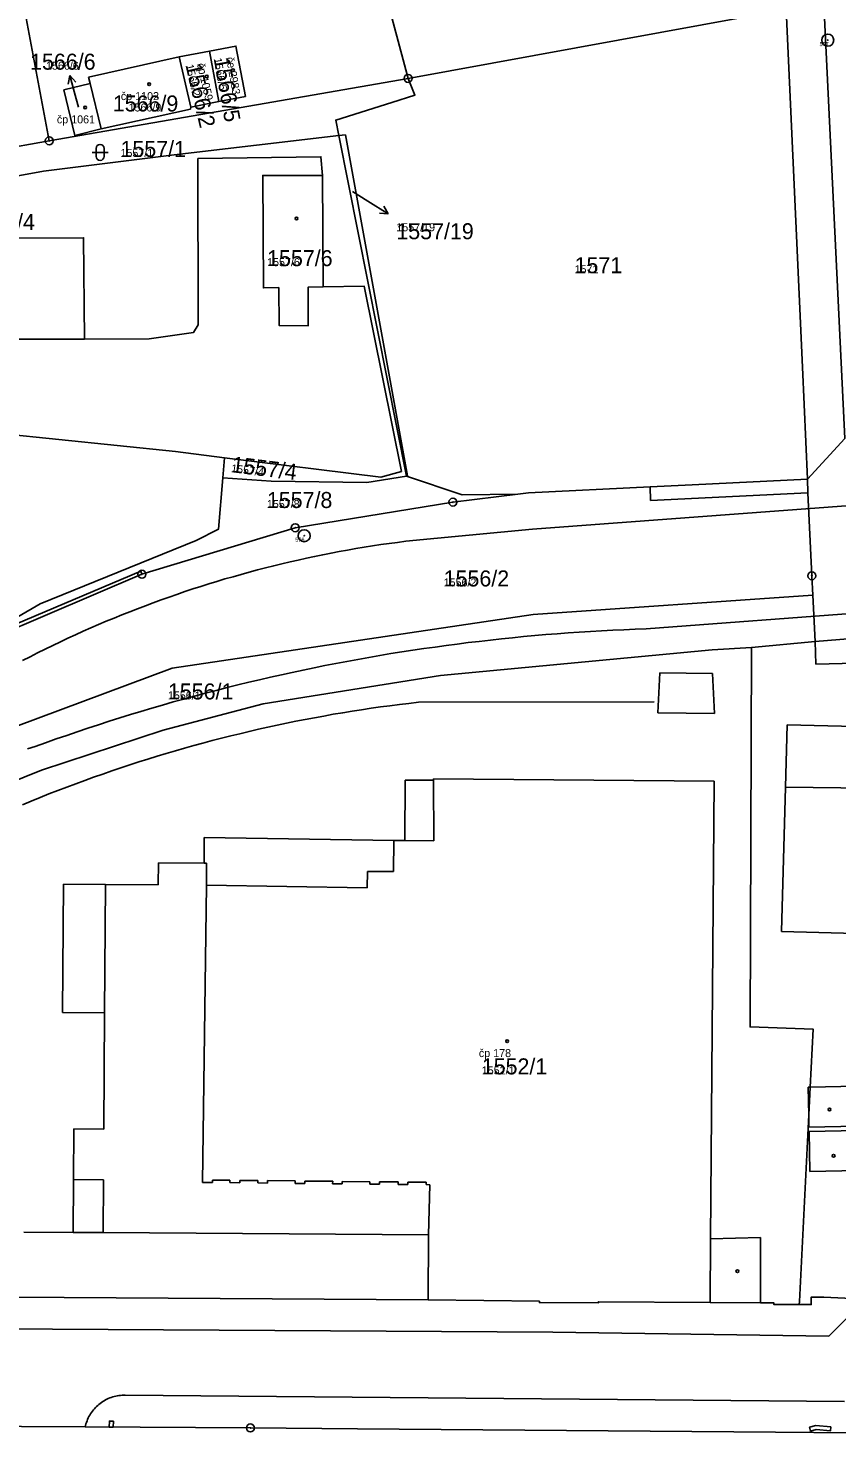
# Model space of a CAD drawing. Extents: x -763628 to -761565, y -976033 to -973833.
# Drawn here: x -763492.9 to -763391.9, y -975638.6 to -975463.1 of the extents above; entities that cross this region are included whole.
import ezdxf

# ---------------------------------------------------------------- set-up
doc = ezdxf.new("R2010")
doc.units = 0
for name, color, linetype in [('KN_cisla parcel 1000', 7, 'Continuous'), ('KN_cisla parcel 500', 7, 'Continuous'), ('KN_cisla parcel znacky', 7, 'Continuous'), ('KN_cisla popisna 500', 7, 'Continuous'), ('KN_hranice parcel', 7, 'Continuous'), ('KN_hranice uzemi', 7, 'Continuous'), ('KN_koleje', 7, 'Continuous'), ('KN_vecna bremena', 7, 'Continuous'), ('KN_vnitrni kresba parcel', 7, 'Continuous'), ('KN_znacky bodu BP', 7, 'Continuous'), ('KN_znacky budov', 7, 'Continuous'), ('KN_znacky kultur', 7, 'Continuous')]:
    doc.layers.add(name, color=color, linetype=linetype)

msp = doc.modelspace()

# ---------------------------------------------------------------- linework, layer by layer
at = {"layer": 'KN_cisla parcel znacky'}
for p, q in [((-763487.67, -975469), (-763487.89, -975470.1)), ((-763486.89, -975471.9), (-763487.67, -975469)), ((-763487.67, -975469), (-763486.92, -975469.84)), ((-763486.61, -975472.95), (-763486.89, -975471.9)), ((-763452.37, -975483.48), (-763450.44, -975484.7)), ((-763450.44, -975484.7), (-763447.9, -975486.29)), ((-763447.9, -975486.29), (-763448.48, -975485.34)), ((-763447.9, -975486.29), (-763449.01, -975486.18))]:
    msp.add_line(p, q, dxfattribs=at)
at = {"layer": 'KN_hranice parcel'}
for p, q in [((-763490.25, -975477.16), (-763494.24, -975455.77)), ((-763445.43, -975469.36), (-763398.22, -975460.74)), ((-763474.02, -975466.66), (-763470.25, -975465.95)), ((-763470.25, -975465.95), (-763469.06, -975472.25)), ((-763485.33, -975469.19), (-763474.02, -975466.66)), ((-763474.02, -975466.66), (-763472.56, -975472.95)), ((-763445.43, -975469.36), (-763490.25, -975477.16)), ((-763485.14, -975470), (-763485.33, -975469.19)), ((-763485.14, -975470), (-763483.78, -975475.65)), ((-763472.6, -975473.21), (-763483.78, -975475.65)), ((-763472.56, -975472.95), (-763472.6, -975473.21)), ((-763469.06, -975472.25), (-763472.56, -975472.95)), ((-763453.23, -975476.39), (-763454.09, -975476.49)), ((-763445.64, -975519.05), (-763454.09, -975476.49)), ((-763445.49, -975519.02), (-763453.23, -975476.39)), ((-763490.25, -975477.16), (-763498.21, -975478.58)), ((-763456.14, -975481.48), (-763456.03, -975495.42)), ((-763538.9, -975502.05), (-763485.84, -975501.94)), ((-763468.35, -975516.76), (-763468.57, -975519.29)), ((-763445.64, -975519.05), (-763445.49, -975519.02)), ((-763395.01, -975531.51), (-763394.89, -975533.94)), ((-763394.89, -975533.94), (-763394.61, -975539.71)), ((-763394.61, -975539.71), (-763402.55, -975540.49)), ((-763376.67, -975538.28), (-763394.61, -975539.71))]:
    msp.add_line(p, q, dxfattribs=at)
for points in [[(-763455.68, -975431.19), (-763454.89, -975434), (-763451.51, -975446.65), (-763445.43, -975469.36)], [(-763395.56, -975519.43), (-763396.17, -975505.46), (-763398.22, -975460.74)], [(-763469.06, -975472.25), (-763465.74, -975471.62), (-763466.93, -975465.32), (-763470.25, -975465.95)], [(-763445.43, -975469.36), (-763444.59, -975471.45), (-763447.45, -975472.35), (-763454.47, -975474.56), (-763454.09, -975476.49)], [(-763483.78, -975475.65), (-763487.04, -975476.51), (-763488.42, -975470.8), (-763485.14, -975470)], [(-763497.64, -975482.14), (-763490.96, -975480.96), (-763474.66, -975478.89), (-763454.09, -975476.49)], [(-763485.84, -975501.94), (-763477.77, -975501.89), (-763472.23, -975501.1), (-763471.66, -975500.16), (-763471.68, -975479.38), (-763456.31, -975479.15), (-763456.14, -975481.48)], [(-763456.14, -975481.48), (-763463.59, -975481.49), (-763463.5, -975495.53), (-763461.58, -975495.5), (-763461.53, -975500.25), (-763457.91, -975500.27), (-763457.93, -975495.45), (-763456.03, -975495.42)], [(-763538.9, -975502.05), (-763538.92, -975494.46), (-763511.95, -975494.4), (-763511.96, -975489.41), (-763485.95, -975489.28), (-763485.84, -975501.94)], [(-763456.03, -975495.42), (-763450.92, -975495.31), (-763446.26, -975518.47), (-763448.83, -975519.2), (-763468.35, -975516.76)], [(-763571.42, -975506.49), (-763552.7, -975507.28), (-763544.48, -975509.1), (-763525.5, -975510.75), (-763474.46, -975516), (-763468.35, -975516.76)], [(-763468.57, -975519.29), (-763469.12, -975525.69), (-763471.9, -975527.11), (-763491.39, -975535.01), (-763515.02, -975548.76), (-763514.23, -975550.24)], [(-763468.57, -975519.29), (-763462.54, -975519.69), (-763450.58, -975519.86), (-763445.64, -975519.05)], [(-763445.64, -975519.05), (-763438.68, -975521.41), (-763431.73, -975521.3)], [(-763395.56, -975519.43), (-763409.94, -975520.14), (-763415.22, -975520.4), (-763430.4, -975521.14), (-763431.73, -975521.3)], [(-763395.56, -975519.43), (-763395.49, -975521.13), (-763395.01, -975531.51)], [(-763514.23, -975550.24), (-763513.84, -975549.9), (-763496.82, -975539.06), (-763478.67, -975531.32), (-763459.53, -975525.51), (-763439.84, -975522.31), (-763431.73, -975521.3)], [(-763394.89, -975533.94), (-763429.83, -975536.34), (-763474.89, -975543.05), (-763525.14, -975561.78)], [(-763394.61, -975539.71), (-763394.5, -975542.55), (-763376.4, -975542.1), (-763376.67, -975538.28)], [(-763402.55, -975540.49), (-763407.47, -975540.77), (-763441.4, -975543.96), (-763463.54, -975547.51), (-763476, -975550.81), (-763491.23, -975555.8), (-763500.13, -975559.4), (-763516.87, -975568.08), (-763551.36, -975598.1), (-763561.35, -975606.26), (-763569.74, -975615.73), (-763572.91, -975621.17)], [(-763396.59, -975622.57), (-763396.57, -975622.19), (-763395.39, -975598.86), (-763395.22, -975595.4), (-763394.85, -975588.15), (-763402.73, -975587.89), (-763402.55, -975540.49)], [(-763396.59, -975622.57), (-763395.08, -975622.57), (-763395.09, -975621.64), (-763393.51, -975621.66), (-763388.25, -975621.88), (-763369.33, -975622.68), (-763308.6, -975622.95), (-763260.31, -975623.58), (-763248.84, -975621.11), (-763203.9, -975609.29), (-763182.94, -975603.69), (-763163.57, -975598.63), (-763159.02, -975597.42)], [(-763572.91, -975621.17), (-763442.93, -975621.98), (-763429.03, -975622.16), (-763429.03, -975622.32), (-763421.67, -975622.37), (-763421.67, -975622.23), (-763407.71, -975622.31), (-763401.43, -975622.34), (-763399.77, -975622.35), (-763399.77, -975622.56), (-763396.59, -975622.57)]]:
    msp.add_lwpolyline(points, dxfattribs=at)
at = {"layer": 'KN_hranice uzemi'}
msp.add_line((-763390, -975638.61), (-763399.54, -975638.53), dxfattribs=at)
for points in [[(-763465.13, -975637.99), (-763485.76, -975637.86), (-763509.68, -975637.71)], [(-763399.54, -975638.53), (-763451.75, -975638.1), (-763465.13, -975637.99)]]:
    msp.add_lwpolyline(points, dxfattribs=at)
at = {"layer": 'KN_koleje'}
for p, q in [((-763373.3, -975521.49), (-763429.9, -975525.67)), ((-763429.9, -975525.67), (-763445.72, -975527.2)), ((-763381.62, -975535.59), (-763415.7, -975538.15)), ((-763414.69, -975547.28), (-763444.15, -975547.31))]:
    msp.add_line(p, q, dxfattribs=at)
for points in [[(-763445.72, -975527.2), (-763446.76, -975527.33), (-763447.8, -975527.48), (-763448.84, -975527.62), (-763449.88, -975527.78), (-763450.91, -975527.95), (-763451.95, -975528.12), (-763452.98, -975528.3), (-763454.02, -975528.49), (-763455.05, -975528.68), (-763456.08, -975528.89), (-763457.1, -975529.1), (-763458.13, -975529.31), (-763459.16, -975529.54), (-763460.18, -975529.77), (-763461.2, -975530.01), (-763462.22, -975530.26), (-763463.24, -975530.52), (-763464.25, -975530.78), (-763465.27, -975531.05), (-763466.28, -975531.33), (-763467.29, -975531.62), (-763468.3, -975531.91), (-763469.3, -975532.21), (-763470.31, -975532.52), (-763471.31, -975532.84), (-763472.31, -975533.16), (-763473.3, -975533.49), (-763474.3, -975533.83), (-763475.29, -975534.17), (-763476.27, -975534.53), (-763477.26, -975534.89), (-763478.24, -975535.25), (-763479.22, -975535.63), (-763480.2, -975536.01), (-763481.18, -975536.4), (-763482.15, -975536.79), (-763483.12, -975537.2), (-763484.08, -975537.61), (-763485.05, -975538.02), (-763486.01, -975538.45), (-763486.96, -975538.88), (-763487.92, -975539.32), (-763488.86, -975539.76), (-763489.81, -975540.22), (-763490.76, -975540.68), (-763491.7, -975541.14), (-763492.63, -975541.62), (-763493.57, -975542.1)], [(-763492.01, -975552.84), (-763490.7, -975552.37), (-763489.39, -975551.9), (-763488.07, -975551.45), (-763486.75, -975550.99), (-763485.43, -975550.55), (-763484.1, -975550.12), (-763482.78, -975549.69), (-763481.45, -975549.27), (-763480.12, -975548.86), (-763478.79, -975548.45), (-763477.45, -975548.05), (-763476.11, -975547.66), (-763474.77, -975547.28), (-763473.43, -975546.91), (-763472.09, -975546.54), (-763470.74, -975546.18), (-763469.39, -975545.83), (-763468.04, -975545.48), (-763466.69, -975545.15), (-763465.33, -975544.82), (-763463.98, -975544.5), (-763462.62, -975544.18), (-763461.26, -975543.88), (-763459.9, -975543.58), (-763458.54, -975543.29), (-763457.17, -975543.01), (-763455.81, -975542.73), (-763454.44, -975542.46), (-763453.07, -975542.2), (-763451.7, -975541.95), (-763450.33, -975541.71), (-763448.95, -975541.47), (-763447.58, -975541.24), (-763446.2, -975541.02), (-763444.83, -975540.81), (-763443.45, -975540.61), (-763442.07, -975540.41), (-763440.69, -975540.22), (-763439.31, -975540.04), (-763437.92, -975539.86), (-763436.54, -975539.7), (-763435.16, -975539.54), (-763433.77, -975539.39), (-763432.38, -975539.25), (-763431, -975539.11), (-763429.61, -975538.98), (-763428.22, -975538.86), (-763426.83, -975538.75), (-763425.44, -975538.65), (-763424.05, -975538.56), (-763422.66, -975538.47), (-763421.27, -975538.39), (-763419.88, -975538.32), (-763418.48, -975538.25), (-763417.09, -975538.2), (-763415.7, -975538.15)], [(-763444.15, -975547.31), (-763445.33, -975547.45), (-763446.52, -975547.59), (-763447.7, -975547.74), (-763448.88, -975547.9), (-763450.06, -975548.07), (-763451.24, -975548.25), (-763452.42, -975548.43), (-763453.59, -975548.62), (-763454.77, -975548.82), (-763455.94, -975549.03), (-763457.11, -975549.24), (-763458.28, -975549.46), (-763459.45, -975549.69), (-763460.62, -975549.93), (-763461.79, -975550.18), (-763462.95, -975550.43), (-763464.11, -975550.69), (-763465.28, -975550.96), (-763466.43, -975551.24), (-763467.59, -975551.52), (-763468.75, -975551.81), (-763469.9, -975552.11), (-763471.05, -975552.42), (-763472.2, -975552.73), (-763473.35, -975553.05), (-763474.49, -975553.38), (-763475.64, -975553.72), (-763476.78, -975554.06), (-763477.92, -975554.41), (-763479.05, -975554.77), (-763480.19, -975555.14), (-763481.32, -975555.51), (-763482.45, -975555.89), (-763483.57, -975556.28), (-763484.7, -975556.68), (-763485.82, -975557.08), (-763486.94, -975557.49), (-763488.05, -975557.91), (-763489.17, -975558.34), (-763490.28, -975558.77), (-763491.38, -975559.21), (-763492.49, -975559.66), (-763493.59, -975560.12)], [(-763492.96, -975553.15), (-763492.01, -975552.84)]]:
    msp.add_lwpolyline(points, dxfattribs=at)
at = {"layer": 'KN_vecna bremena'}
for points in [[(-763482.23, -975637.15), (-763482.73, -975637.13), (-763482.75, -975637.88), (-763482.25, -975637.88)], [(-763395.32, -975637.91), (-763395.18, -975638.4), (-763394.48, -975638.2), (-763392.69, -975638.37), (-763392.65, -975637.87), (-763394.52, -975637.7)]]:
    msp.add_lwpolyline(points, close=True, dxfattribs=at)
at = {"layer": 'KN_vnitrni kresba parcel'}
for p, q in [((-763390.88, -975514.34), (-763395.41, -975420.56)), ((-763395.56, -975519.43), (-763390.88, -975514.34)), ((-763415.14, -975522.09), (-763415.22, -975520.4)), ((-763395.49, -975521.13), (-763415.14, -975522.09)), ((-763496.97, -975538.64), (-763478.81, -975530.92)), ((-763478.81, -975530.92), (-763478.67, -975531.32)), ((-763414.26, -975548.65), (-763414.01, -975543.65)), ((-763414.01, -975543.65), (-763407.41, -975543.72)), ((-763407.41, -975543.72), (-763407.16, -975548.72)), ((-763407.16, -975548.72), (-763414.26, -975548.65)), ((-763398.31, -975557.91), (-763398.08, -975550.12)), ((-763398.08, -975550.12), (-763369.58, -975550.88)), ((-763445.79, -975557.06), (-763445.83, -975564.58)), ((-763442.24, -975557.05), (-763445.79, -975557.06)), ((-763407.2, -975557.16), (-763442.24, -975556.9)), ((-763442.24, -975557.05), (-763442.24, -975556.9)), ((-763442.22, -975564.61), (-763442.24, -975557.05)), ((-763407.2, -975557.16), (-763407.65, -975614.37)), ((-763398.8, -975575.94), (-763398.31, -975557.91)), ((-763398.31, -975557.91), (-763374.94, -975558.21)), ((-763470.91, -975567.42), (-763470.89, -975564.22)), ((-763470.89, -975564.22), (-763447.23, -975564.57)), ((-763447.26, -975568.48), (-763447.23, -975564.57)), ((-763445.83, -975564.58), (-763447.23, -975564.57)), ((-763445.83, -975564.58), (-763442.22, -975564.61)), ((-763476.63, -975570.13), (-763476.61, -975567.38)), ((-763476.61, -975567.38), (-763470.91, -975567.42)), ((-763470.91, -975567.42), (-763470.59, -975567.41)), ((-763470.59, -975567.41), (-763470.61, -975570.17)), ((-763450.53, -975570.49), (-763450.52, -975568.46)), ((-763450.52, -975568.46), (-763447.26, -975568.48)), ((-763488.58, -975586.06), (-763488.47, -975570.05)), ((-763488.47, -975570.05), (-763483.23, -975570.09)), ((-763483.23, -975570.09), (-763483.34, -975586.1)), ((-763483.23, -975570.09), (-763476.63, -975570.13)), ((-763471.09, -975607.31), (-763470.61, -975570.17)), ((-763470.61, -975570.17), (-763450.53, -975570.49)), ((-763380.39, -975576.48), (-763398.8, -975575.94)), ((-763483.34, -975586.1), (-763488.58, -975586.06)), ((-763483.44, -975600.64), (-763483.34, -975586.1)), ((-763395.22, -975595.4), (-763395.45, -975595.4)), ((-763395.39, -975598.86), (-763395.45, -975595.4)), ((-763389.46, -975595.29), (-763395.22, -975595.4)), ((-763395.37, -975600.4), (-763395.39, -975598.86)), ((-763487.2, -975606.95), (-763487.16, -975600.61)), ((-763487.16, -975600.61), (-763483.44, -975600.64)), ((-763389.37, -975600.3), (-763395.37, -975600.4)), ((-763395.36, -975600.94), (-763389.36, -975600.84)), ((-763395.28, -975605.94), (-763395.36, -975600.94)), ((-763389.28, -975605.84), (-763395.28, -975605.94)), ((-763487.24, -975613.55), (-763487.2, -975606.95)), ((-763487.2, -975606.95), (-763483.48, -975606.98)), ((-763483.48, -975606.98), (-763483.52, -975613.58)), ((-763469.87, -975607.32), (-763471.09, -975607.31)), ((-763467.69, -975607.04), (-763469.87, -975607.02)), ((-763469.87, -975607.02), (-763469.87, -975607.32)), ((-763467.7, -975607.34), (-763467.69, -975607.04)), ((-763466.46, -975607.36), (-763467.7, -975607.34)), ((-763466.46, -975607.06), (-763466.46, -975607.36)), ((-763464.19, -975607.08), (-763466.46, -975607.06)), ((-763464.19, -975607.38), (-763464.19, -975607.08)), ((-763462.98, -975607.39), (-763464.19, -975607.38)), ((-763462.97, -975607.09), (-763462.98, -975607.39)), ((-763459.52, -975607.12), (-763462.97, -975607.09)), ((-763459.52, -975607.43), (-763459.52, -975607.12)), ((-763458.32, -975607.44), (-763459.52, -975607.43)), ((-763458.32, -975607.14), (-763458.32, -975607.44)), ((-763454.85, -975607.17), (-763458.32, -975607.14)), ((-763454.86, -975607.47), (-763454.85, -975607.17)), ((-763453.65, -975607.48), (-763454.86, -975607.47)), ((-763450.19, -975607.22), (-763453.65, -975607.18)), ((-763453.65, -975607.18), (-763453.65, -975607.48)), ((-763450.2, -975607.52), (-763450.19, -975607.22)), ((-763448.99, -975607.53), (-763450.2, -975607.52)), ((-763446.68, -975607.25), (-763448.99, -975607.23)), ((-763448.99, -975607.23), (-763448.99, -975607.53)), ((-763446.68, -975607.56), (-763446.68, -975607.25)), ((-763445.48, -975607.57), (-763446.68, -975607.56)), ((-763443.18, -975607.29), (-763445.48, -975607.27)), ((-763445.48, -975607.27), (-763445.48, -975607.57)), ((-763443.18, -975607.59), (-763443.18, -975607.29)), ((-763442.71, -975607.6), (-763443.18, -975607.59)), ((-763442.71, -975607.6), (-763442.87, -975613.85)), ((-763487.24, -975613.55), (-763493.42, -975613.51)), ((-763483.52, -975613.58), (-763487.24, -975613.55)), ((-763442.87, -975613.85), (-763483.52, -975613.58)), ((-763442.93, -975621.98), (-763442.87, -975613.85)), ((-763407.71, -975622.31), (-763407.65, -975614.37)), ((-763407.65, -975614.37), (-763401.44, -975614.18)), ((-763401.44, -975614.18), (-763401.43, -975622.34)), ((-763388.25, -975621.88), (-763392.88, -975626.53)), ((-763427.35, -975626.03), (-763579.71, -975625.08)), ((-763392.88, -975626.53), (-763427.35, -975626.03)), ((-763390.95, -975634.7), (-763480.75, -975633.89))]:
    msp.add_line(p, q, dxfattribs=at)
msp.add_lwpolyline([(-763480.75, -975633.89), (-763480.95, -975633.89), (-763481.15, -975633.9), (-763481.34, -975633.92), (-763481.54, -975633.94), (-763481.73, -975633.97), (-763481.93, -975634.01), (-763482.12, -975634.06), (-763482.31, -975634.11), (-763482.5, -975634.17), (-763482.68, -975634.24), (-763482.87, -975634.32), (-763483.05, -975634.4), (-763483.22, -975634.49), (-763483.39, -975634.59), (-763483.56, -975634.69), (-763483.73, -975634.8), (-763483.89, -975634.92), (-763484.04, -975635.04), (-763484.19, -975635.17), (-763484.34, -975635.31), (-763484.48, -975635.45), (-763484.61, -975635.59), (-763484.74, -975635.74), (-763484.86, -975635.9), (-763484.98, -975636.06), (-763485.09, -975636.22), (-763485.19, -975636.39), (-763485.29, -975636.56), (-763485.37, -975636.74), (-763485.46, -975636.92), (-763485.53, -975637.1), (-763485.6, -975637.29), (-763485.66, -975637.48), (-763485.71, -975637.67), (-763485.76, -975637.86)], dxfattribs=at)
at = {"layer": 'KN_znacky bodu BP'}
for centre, radius in [((-763393.02, -975464.58), 0.75), ((-763393.02, -975464.58), 0.03), ((-763445.43, -975469.36), 0.5), ((-763445.43, -975469.36), 0.0303), ((-763490.25, -975477.16), 0.5), ((-763490.25, -975477.16), 0.0303), ((-763439.84, -975522.31), 0.5), ((-763439.84, -975522.31), 0.0303), ((-763459.53, -975525.51), 0.5), ((-763459.53, -975525.51), 0.0303), ((-763458.41, -975526.5), 0.75), ((-763458.41, -975526.5), 0.03), ((-763478.67, -975531.32), 0.5), ((-763395.01, -975531.51), 0.5), ((-763478.67, -975531.32), 0.0303), ((-763395.01, -975531.51), 0.0303), ((-763465.13, -975637.99), 0.5), ((-763465.13, -975637.99), 0.0303)]:
    msp.add_circle(centre, radius, dxfattribs=at)
at = {"layer": 'KN_znacky budov'}
for centre in [(-763470.58, -975469.13), (-763467.3, -975468.33), (-763477.78, -975470.08), (-763485.77, -975472.99), (-763459.36, -975486.86), (-763433.07, -975589.66), (-763392.8, -975598.21), (-763392.29, -975603.98), (-763404.31, -975618.41)]:
    msp.add_circle(centre, 0.175, dxfattribs=at)
at = {"layer": 'KN_znacky kultur'}
for p, q in [((-763484.39, -975478.1), (-763484.39, -975479.1)), ((-763483.39, -975479.1), (-763483.39, -975478.1)), ((-763484.89, -975478.6), (-763482.89, -975478.6))]:
    msp.add_line(p, q, dxfattribs=at)
for centre, start, end in [((-763483.89, -975478.1), 0, 180), ((-763483.89, -975479.1), 180, 359.9879)]:
    msp.add_arc(centre, 0.5, start, end, dxfattribs=at)

# ---------------------------------------------------------------- texts
at = {"layer": 'KN_cisla parcel 1000'}
for s, p in [('1566/6', (-763492.64, -975468.27)), ('1566/9', (-763482.31, -975473.49)), ('1557/1', (-763481.35, -975479.17)), ('1557/4', (-763500.22, -975488.3)), ('1557/19', (-763446.9, -975489.46)), ('1557/6', (-763463.04, -975492.82)), ('1571', (-763424.64, -975493.7)), ('1557/8', (-763463.07, -975523.04)), ('1556/2', (-763440.99, -975532.84)), ('1556/1', (-763475.43, -975546.96)), ('1552/1', (-763436.23, -975593.81))]:
    msp.add_text(s, height=2, dxfattribs=at).set_placement(p)
for s, rotation, p in [('1566/2', 283, (-763473.24, -975467.71)), ('1566/5', 280, (-763469.72, -975466.88)), ('1557/4', 353, (-763467.57, -975518.56))]:
    msp.add_text(s, height=2, rotation=rotation, dxfattribs=at).set_placement(p)
at = {"layer": 'KN_cisla parcel 500'}
for s, p in [('1566/6', (-763490.65, -975468.27)), ('1566/9', (-763480.34, -975473.49)), ('1557/1', (-763481.35, -975479.17)), ('1557/19', (-763446.9, -975488.46)), ('1557/6', (-763463.04, -975492.82)), ('1571', (-763424.64, -975493.7)), ('1557/8', (-763463.07, -975523.04)), ('1556/2', (-763440.99, -975532.84)), ('1556/1', (-763475.43, -975546.96)), ('1552/1', (-763436.23, -975593.81))]:
    msp.add_text(s, height=1, dxfattribs=at).set_placement(p)
for s, rotation, p in [('1566/2', 283, (-763473.24, -975467.71)), ('1566/5', 280, (-763469.72, -975466.88)), ('1557/4', 353, (-763467.57, -975518.56))]:
    msp.add_text(s, height=1, rotation=rotation, dxfattribs=at).set_placement(p)
at = {"layer": 'KN_cisla popisna 500'}
for s, rotation, p in [('čp 1059', 283, (-763471.81, -975467.57)), ('če 2983', 280, (-763468.17, -975466.77))]:
    msp.add_text(s, height=1, rotation=rotation, dxfattribs=at).set_placement(p)
for s, p in [('čp 1102', (-763481.3, -975472.07)), ('čp 1061', (-763489.29, -975474.98)), ('čp 178', (-763436.59, -975591.65))]:
    msp.add_text(s, height=1, dxfattribs=at).set_placement(p)
at = {"layer": 'KN_znacky bodu BP'}
for s, p in [('577', (-763394.05, -975465.33)), ('576', (-763459.52, -975527.25))]:
    msp.add_text(s, height=0.5, dxfattribs=at).set_placement(p)

doc.saveas('drawing.dxf')
